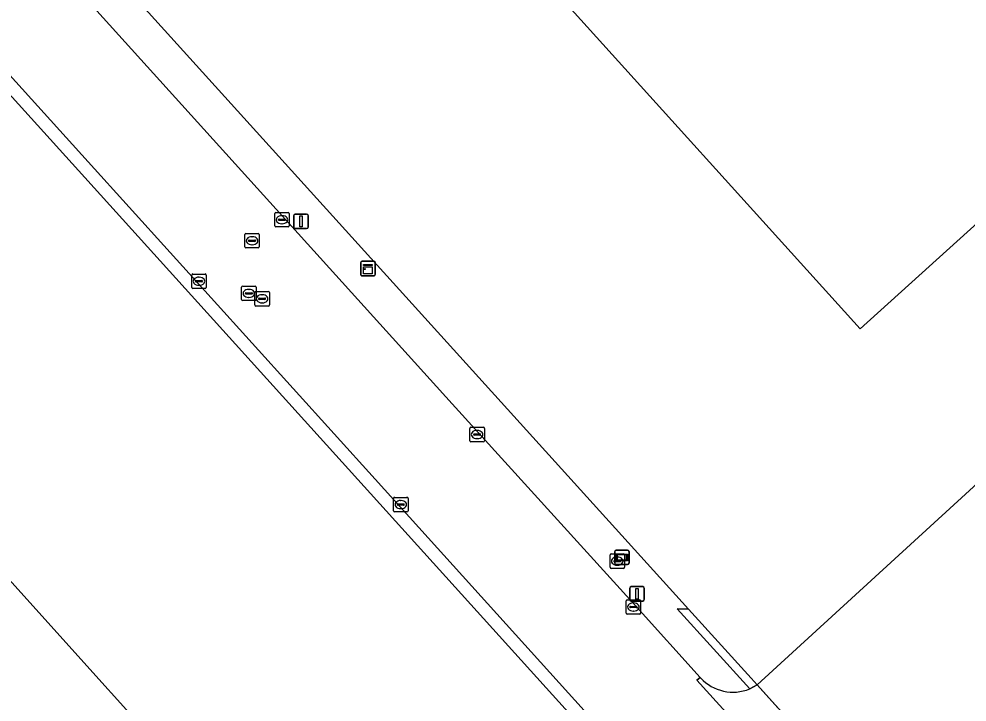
# Model space of a CAD drawing. Extents: x 156141 to 158132, y 385651 to 388333.
# Drawn here: x 156778.7 to 156844.2, y 387747.7 to 387794.9 of the extents above; entities that cross this region are included whole.
import ezdxf

# ---------------------------------------------------------------- set-up
doc = ezdxf.new("R2010")
doc.units = 0
for name, color, linetype in [('IMGEO_Brandkraan', 7, 'Continuous'), ('IMGEO_Erf', 7, 'Continuous'), ('IMGEO_Groenvoorziening', 7, 'Continuous'), ('IMGEO_Hek', 7, 'Continuous'), ('IMGEO_Kast', 7, 'Continuous'), ('IMGEO_Kolk', 7, 'Continuous'), ('IMGEO_Lichtmast', 7, 'Continuous'), ('IMGEO_Pand', 7, 'Continuous'), ('IMGEO_Rijbaan_lokaal_gesloten', 7, 'Continuous'), ('IMGEO_Rioolput', 7, 'Continuous'), ('IMGEO_Verklikker', 7, 'Continuous')]:
    doc.layers.add(name, color=color, linetype=linetype)

msp = doc.modelspace()

# ---------------------------------------------------------------- linework, layer by layer
at = {"layer": 'IMGEO_Brandkraan'}
for p, q in [((156819.556, 387757.009), (156819.556, 387757.861)), ((156819.631, 387757.935), (156820.483, 387757.935)), ((156820.044, 387757.715), (156820.069, 387757.715)), ((156820.557, 387757.861), (156820.557, 387757.009)), ((156819.815, 387757.429), (156819.815, 387757.441)), ((156820.253, 387757.392), (156819.855, 387757.392)), ((156819.858, 387757.478), (156820.256, 387757.478)), ((156820.067, 387757.155), (156820.042, 387757.155)), ((156820.299, 387757.441), (156820.299, 387757.429)), ((156820.483, 387756.935), (156819.631, 387756.935))]:
    msp.add_line(p, q, dxfattribs=at)
for points in [[(156819.556, 387757.009), (156819.556, 387757.861)], [(156819.631, 387757.935), (156820.483, 387757.935)], [(156820.557, 387757.861), (156820.557, 387757.009)], [(156820.483, 387756.935), (156819.631, 387756.935)]]:
    msp.add_lwpolyline(points, dxfattribs=at)
for centre, radius, start, end in [((156819.633, 387757.859), 0.0765, 91.55205, 178.44795), ((156819.633, 387757.859), 0.0765, 91.55205, 178.44795), ((156820.481, 387757.859), 0.0765, 1.55205, 88.44795), ((156820.481, 387757.859), 0.0765, 1.55205, 88.44795), ((156819.633, 387757.011), 0.0765, 181.55205, 268.44795), ((156819.633, 387757.011), 0.0765, 181.55205, 268.44795), ((156819.855, 387757.438), 0.0403, 85.87752, 175.75265), ((156819.852, 387757.428), 0.0366, 178.93798, 274.71019), ((156820.256, 387757.435), 0.043, 264.86636, 352.45326), ((156820.26, 387757.44), 0.0386, 1.73085, 96.63898), ((156820.481, 387757.011), 0.0765, 271.55205, 358.44795), ((156820.481, 387757.011), 0.0765, 271.55205, 358.44795)]:
    msp.add_arc(centre, radius, start, end, dxfattribs=at)
for centre, major_axis, ratio, start_param, end_param in [((156820.043, 387757.435), (-0.387, 0.002), 0.722429, 4.712389, 7.853982), ((156820.068, 387757.435), (-0.39, 0.002), 0.717154, 1.570796, 4.712389)]:
    msp.add_ellipse(centre, major_axis=major_axis, ratio=ratio, start_param=start_param, end_param=end_param, dxfattribs=at)
at = {"layer": 'IMGEO_Erf'}
for points in [[(156881.669, 387814.034), (156836.848, 387773.507), (156675.663, 387951.87), (156720.498, 387992.387)], [(156669.507, 387682.08), (156538.947, 387826.991), (156537.015, 387829.136), (156633.839, 387916.211), (156766.18, 387769.321), (156897.382, 387623.525), (156929.98, 387587.301), (156947.364, 387567.957), (156834.491, 387466.369), (156819.115, 387483.525), (156835.125, 387497.929)]]:
    msp.add_lwpolyline(points, close=True, dxfattribs=at)
for points in [[(156645.165, 387952.984), (156778.895, 387805.086), (156824.991, 387754.106), (156829.304, 387749.337), (156829.722, 387748.873), (156868.304, 387784.223), (156872.956, 387779.465), (156878.335, 387784.223)], [(156919.423, 387633.226), (156911.468, 387642.071), (156896.43, 387658.694), (156878.364, 387678.665), (156878.118, 387678.899), (156878, 387678.794), (156877.02, 387677.922), (156872.551, 387682.919), (156873.602, 387683.816), (156868.188, 387689.996), (156865.486, 387691.341), (156821.88, 387739.622), (156820.798, 387742.434), (156782.826, 387784.436), (156649.326, 387932.102)]]:
    msp.add_lwpolyline(points, dxfattribs=at)
at = {"layer": 'IMGEO_Groenvoorziening'}
for points in [[(156647.684, 387945.961), (156648.352, 387945.207), (156648.58, 387945.4), (156739.745, 387844.55), (156808.654, 387768.305), (156821.381, 387754.269), (156825.782, 387749.394), (156825.822, 387749.349)], [(156803.338, 387763.094), (156783.496, 387785.044), (156698.289, 387879.306), (156655.967, 387926.056), (156650.906, 387931.654), (156648.015, 387934.84), (156646.93, 387936.048), (156644.345, 387933.719), (156639.895, 387938.658), (156642.484, 387940.99), (156642.736, 387941.217)], [(156495.288, 387798.032), (156497.516, 387795.46), (156498.875, 387796.552), (156498.256, 387797.302), (156496.434, 387799.756), (156494.885, 387802.348), (156493.58, 387805.062), (156492.828, 387807.989), (156492.714, 387811.016), (156493.241, 387813.991), (156494.315, 387816.807), (156496.092, 387819.262), (156498.141, 387821.475), (156500.322, 387823.545), (156622.58, 387939.493), (156649.326, 387932.102), (156782.826, 387784.436), (156820.798, 387742.434), (156821.88, 387739.622), (156865.486, 387691.341), (156868.188, 387689.996), (156873.602, 387683.816), (156873.63, 387683.84)], [(156829.21, 387748.599), (156824.193, 387754.142), (156824.991, 387754.106), (156778.895, 387805.086)], [(156873.705, 387685.26), (156872.8, 387686.255), (156870.786, 387688.471), (156868.773, 387690.708), (156866.957, 387691.606), (156834.268, 387727.754), (156822.108, 387741.201), (156821.428, 387743.058), (156803.338, 387763.094)]]:
    msp.add_lwpolyline(points, dxfattribs=at)
msp.add_lwpolyline([(156824.991, 387754.106), (156824.193, 387754.142), (156829.21, 387748.599), (156829.722, 387748.873), (156829.304, 387749.337)], close=True, dxfattribs=at)
msp.add_arc((156828.067, 387751.462), 3.083, 223.272, 291.76351, dxfattribs=at)
at = {"layer": 'IMGEO_Hek'}
for points in [[(156824.991, 387754.106), (156778.895, 387805.086), (156645.165, 387952.984), (156722.697, 388026.433)], [(156649.326, 387932.102), (156782.826, 387784.436), (156820.798, 387742.434)], [(156829.722, 387748.873), (156868.304, 387784.223), (156870.235, 387782.248)], [(156829.722, 387748.873), (156829.304, 387749.337), (156824.991, 387754.106)], [(156846.823, 387729.924), (156829.722, 387748.873)]]:
    msp.add_lwpolyline(points, dxfattribs=at)
at = {"layer": 'IMGEO_Kast'}
for p, q in [((156802.328, 387777.24), (156802.328, 387778.081)), ((156802.328, 387778.081), (156802.328, 387777.24)), ((156802.403, 387778.165), (156803.244, 387778.165)), ((156803.244, 387778.165), (156802.403, 387778.165)), ((156803.328, 387778.09), (156803.328, 387777.249)), ((156803.328, 387777.249), (156803.328, 387778.09)), ((156803.253, 387777.165), (156802.412, 387777.165)), ((156802.412, 387777.165), (156803.253, 387777.165))]:
    msp.add_line(p, q, dxfattribs=at)
for points in [[(156802.523, 387777.955), (156803.123, 387777.955), (156803.123, 387777.87), (156802.523, 387777.87), (156802.523, 387777.955)], [(156802.523, 387777.78), (156803.123, 387777.78), (156803.123, 387777.291), (156802.523, 387777.291), (156802.523, 387777.78)]]:
    msp.add_lwpolyline(points, dxfattribs=at)
msp.add_circle((156802.607, 387777.629), 0.0377, dxfattribs=at)
for centre, start, end in [((156802.406, 387778.087), 92.4484, 184.28452), ((156802.406, 387778.087), 92.4484, 184.28452), ((156803.25, 387778.087), 2.4484, 94.28452), ((156803.25, 387778.087), 2.4484, 94.28452), ((156802.406, 387777.243), 182.4484, 274.28452), ((156802.406, 387777.243), 182.4484, 274.28452), ((156803.25, 387777.243), 272.4484, 4.28452), ((156803.25, 387777.243), 272.4484, 4.28452)]:
    msp.add_arc(centre, 0.0779, start, end, dxfattribs=at)
at = {"layer": 'IMGEO_Kolk'}
for p, q in [((156796.39, 387780.614), (156796.39, 387781.466)), ((156796.465, 387781.54), (156797.317, 387781.54)), ((156796.878, 387781.32), (156796.903, 387781.32)), ((156797.391, 387781.466), (156797.391, 387780.614)), ((156796.649, 387781.034), (156796.649, 387781.046)), ((156797.087, 387780.997), (156796.689, 387780.997)), ((156796.692, 387781.083), (156797.09, 387781.083)), ((156796.901, 387780.76), (156796.876, 387780.76)), ((156797.133, 387781.046), (156797.133, 387781.034)), ((156797.317, 387780.54), (156796.465, 387780.54)), ((156790.73, 387777.287), (156791.582, 387777.287)), ((156790.655, 387776.361), (156790.655, 387777.213)), ((156790.914, 387776.781), (156790.914, 387776.793)), ((156791.352, 387776.744), (156790.954, 387776.744)), ((156790.957, 387776.83), (156791.355, 387776.83)), ((156791.143, 387777.067), (156791.168, 387777.067)), ((156791.398, 387776.793), (156791.398, 387776.781)), ((156791.656, 387777.213), (156791.656, 387776.361)), ((156791.582, 387776.287), (156790.73, 387776.287)), ((156791.166, 387776.507), (156791.141, 387776.507)), ((156809.873, 387765.764), (156809.873, 387766.616)), ((156809.948, 387766.69), (156810.8, 387766.69)), ((156810.132, 387766.184), (156810.132, 387766.196)), ((156810.175, 387766.233), (156810.573, 387766.233)), ((156810.361, 387766.47), (156810.386, 387766.47)), ((156810.616, 387766.196), (156810.616, 387766.184)), ((156810.874, 387766.616), (156810.874, 387765.764)), ((156810.8, 387765.69), (156809.948, 387765.69)), ((156810.57, 387766.147), (156810.172, 387766.147)), ((156810.384, 387765.91), (156810.359, 387765.91)), ((156804.6, 387760.921), (156804.6, 387761.773)), ((156804.675, 387761.847), (156805.527, 387761.847)), ((156805.088, 387761.627), (156805.113, 387761.627)), ((156805.601, 387761.773), (156805.601, 387760.921)), ((156804.859, 387761.341), (156804.859, 387761.353)), ((156805.297, 387761.304), (156804.899, 387761.304)), ((156804.902, 387761.39), (156805.3, 387761.39)), ((156805.111, 387761.067), (156805.086, 387761.067)), ((156805.343, 387761.353), (156805.343, 387761.341)), ((156805.527, 387760.847), (156804.675, 387760.847)), ((156820.673, 387753.838), (156820.673, 387754.69)), ((156820.748, 387754.764), (156821.6, 387754.764)), ((156821.161, 387754.544), (156821.186, 387754.544)), ((156821.674, 387754.69), (156821.674, 387753.838)), ((156821.6, 387753.764), (156820.748, 387753.764)), ((156820.932, 387754.258), (156820.932, 387754.27)), ((156821.37, 387754.221), (156820.972, 387754.221)), ((156820.975, 387754.307), (156821.373, 387754.307)), ((156821.184, 387753.984), (156821.159, 387753.984)), ((156821.416, 387754.27), (156821.416, 387754.258))]:
    msp.add_line(p, q, dxfattribs=at)
for points in [[(156796.39, 387780.614), (156796.39, 387781.466)], [(156796.465, 387781.54), (156797.317, 387781.54)], [(156797.391, 387781.466), (156797.391, 387780.614)], [(156797.317, 387780.54), (156796.465, 387780.54)], [(156790.73, 387777.287), (156791.582, 387777.287)], [(156790.655, 387776.361), (156790.655, 387777.213)], [(156791.656, 387777.213), (156791.656, 387776.361)], [(156791.582, 387776.287), (156790.73, 387776.287)], [(156809.873, 387765.764), (156809.873, 387766.616)], [(156809.948, 387766.69), (156810.8, 387766.69)], [(156810.874, 387766.616), (156810.874, 387765.764)], [(156810.8, 387765.69), (156809.948, 387765.69)], [(156804.6, 387760.921), (156804.6, 387761.773)], [(156804.675, 387761.847), (156805.527, 387761.847)], [(156805.601, 387761.773), (156805.601, 387760.921)], [(156805.527, 387760.847), (156804.675, 387760.847)], [(156820.673, 387753.838), (156820.673, 387754.69)], [(156820.748, 387754.764), (156821.6, 387754.764)], [(156821.674, 387754.69), (156821.674, 387753.838)], [(156821.6, 387753.764), (156820.748, 387753.764)]]:
    msp.add_lwpolyline(points, dxfattribs=at)
for centre, radius, start, end in [((156796.467, 387781.464), 0.0765, 91.55205, 178.44795), ((156796.467, 387781.464), 0.0765, 91.55205, 178.44795), ((156797.315, 387781.464), 0.0765, 1.55205, 88.44795), ((156797.315, 387781.464), 0.0765, 1.55205, 88.44795), ((156796.467, 387780.616), 0.0765, 181.55205, 268.44795), ((156796.467, 387780.616), 0.0765, 181.55205, 268.44795), ((156796.689, 387781.043), 0.0403, 85.87752, 175.75265), ((156796.686, 387781.033), 0.0366, 178.93798, 274.71019), ((156797.09, 387781.04), 0.043, 264.86636, 352.45326), ((156797.094, 387781.045), 0.0386, 1.73085, 96.63898), ((156797.315, 387780.616), 0.0765, 271.55205, 358.44795), ((156797.315, 387780.616), 0.0765, 271.55205, 358.44795), ((156790.732, 387777.211), 0.0765, 91.55205, 178.44795), ((156790.732, 387777.211), 0.0765, 91.55205, 178.44795), ((156791.58, 387777.211), 0.0765, 1.55205, 88.44795), ((156791.58, 387777.211), 0.0765, 1.55205, 88.44795), ((156790.954, 387776.79), 0.0403, 85.87752, 175.75265), ((156790.951, 387776.78), 0.0366, 178.93798, 274.71019), ((156791.355, 387776.787), 0.043, 264.86636, 352.45326), ((156791.359, 387776.792), 0.0386, 1.73085, 96.63898), ((156790.732, 387776.363), 0.0765, 181.55205, 268.44795), ((156790.732, 387776.363), 0.0765, 181.55205, 268.44795), ((156791.58, 387776.363), 0.0765, 271.55205, 358.44795), ((156791.58, 387776.363), 0.0765, 271.55205, 358.44795), ((156809.95, 387766.614), 0.0765, 91.55205, 178.44795), ((156809.95, 387766.614), 0.0765, 91.55205, 178.44795), ((156810.172, 387766.193), 0.0403, 85.87752, 175.75265), ((156810.169, 387766.183), 0.0366, 178.93798, 274.71019), ((156810.573, 387766.19), 0.043, 264.86636, 352.45326), ((156810.577, 387766.195), 0.0386, 1.73085, 96.63898), ((156810.798, 387766.614), 0.0765, 1.55205, 88.44795), ((156810.798, 387766.614), 0.0765, 1.55205, 88.44795), ((156809.95, 387765.766), 0.0765, 181.55205, 268.44795), ((156809.95, 387765.766), 0.0765, 181.55205, 268.44795), ((156810.798, 387765.766), 0.0765, 271.55205, 358.44795), ((156810.798, 387765.766), 0.0765, 271.55205, 358.44795), ((156804.677, 387761.771), 0.0765, 91.55205, 178.44795), ((156804.677, 387761.771), 0.0765, 91.55205, 178.44795), ((156805.525, 387761.771), 0.0765, 1.55205, 88.44795), ((156805.525, 387761.771), 0.0765, 1.55205, 88.44795), ((156804.677, 387760.923), 0.0765, 181.55205, 268.44795), ((156804.677, 387760.923), 0.0765, 181.55205, 268.44795), ((156804.899, 387761.35), 0.0403, 85.87752, 175.75265), ((156804.896, 387761.34), 0.0366, 178.93798, 274.71019), ((156805.3, 387761.347), 0.043, 264.86636, 352.45326), ((156805.304, 387761.352), 0.0386, 1.73085, 96.63898), ((156805.525, 387760.923), 0.0765, 271.55205, 358.44795), ((156805.525, 387760.923), 0.0765, 271.55205, 358.44795), ((156820.75, 387754.688), 0.0765, 91.55205, 178.44795), ((156820.75, 387754.688), 0.0765, 91.55205, 178.44795), ((156821.598, 387754.688), 0.0765, 1.55205, 88.44795), ((156821.598, 387754.688), 0.0765, 1.55205, 88.44795), ((156820.75, 387753.84), 0.0765, 181.55205, 268.44795), ((156820.75, 387753.84), 0.0765, 181.55205, 268.44795), ((156820.972, 387754.267), 0.0403, 85.87752, 175.75265), ((156820.969, 387754.257), 0.0366, 178.93798, 274.71019), ((156821.373, 387754.264), 0.043, 264.86636, 352.45326), ((156821.377, 387754.269), 0.0386, 1.73085, 96.63898), ((156821.598, 387753.84), 0.0765, 271.55205, 358.44795), ((156821.598, 387753.84), 0.0765, 271.55205, 358.44795)]:
    msp.add_arc(centre, radius, start, end, dxfattribs=at)
for centre, major_axis, ratio, start_param, end_param in [((156796.877, 387781.04), (-0.387, 0.002), 0.722429, 4.712389, 7.853982), ((156796.902, 387781.04), (-0.39, 0.002), 0.717154, 1.570796, 4.712389), ((156791.142, 387776.787), (-0.387, 0.002), 0.722429, 4.712389, 7.853982), ((156791.167, 387776.787), (-0.39, 0.002), 0.717154, 1.570796, 4.712389), ((156810.36, 387766.19), (-0.387, 0.002), 0.722429, 4.712389, 7.853982), ((156810.385, 387766.19), (-0.39, 0.002), 0.717154, 1.570796, 4.712389), ((156805.087, 387761.347), (-0.387, 0.002), 0.722429, 4.712389, 7.853982), ((156805.112, 387761.347), (-0.39, 0.002), 0.717154, 1.570796, 4.712389), ((156821.16, 387754.264), (-0.387, 0.002), 0.722429, 4.712389, 7.853982), ((156821.185, 387754.264), (-0.39, 0.002), 0.717154, 1.570796, 4.712389)]:
    msp.add_ellipse(centre, major_axis=major_axis, ratio=ratio, start_param=start_param, end_param=end_param, dxfattribs=at)
at = {"layer": 'IMGEO_Lichtmast'}
for p, q in [((156797.703, 387780.527), (156797.703, 387781.327)), ((156797.703, 387781.327), (156797.703, 387780.527)), ((156797.803, 387781.427), (156798.593, 387781.427)), ((156798.593, 387781.427), (156797.803, 387781.427)), ((156798.693, 387781.327), (156798.693, 387780.527)), ((156798.693, 387780.527), (156798.693, 387781.327)), ((156798.593, 387780.427), (156797.803, 387780.427)), ((156797.803, 387780.427), (156798.593, 387780.427)), ((156821.027, 387755.677), (156821.817, 387755.677)), ((156821.817, 387755.677), (156821.027, 387755.677)), ((156820.927, 387754.777), (156820.927, 387755.577)), ((156820.927, 387755.577), (156820.927, 387754.777)), ((156821.917, 387755.577), (156821.917, 387754.777)), ((156821.917, 387754.777), (156821.917, 387755.577)), ((156821.817, 387754.677), (156821.027, 387754.677)), ((156821.027, 387754.677), (156821.817, 387754.677))]:
    msp.add_line(p, q, dxfattribs=at)
for points in [[(156798.123, 387781.302), (156798.273, 387781.302), (156798.273, 387780.552), (156798.123, 387780.552), (156798.123, 387781.302)], [(156821.347, 387755.552), (156821.497, 387755.552), (156821.497, 387754.802), (156821.347, 387754.802), (156821.347, 387755.552)]]:
    msp.add_lwpolyline(points, dxfattribs=at)
for centre, start, end in [((156797.803, 387781.327), 90, 180), ((156797.803, 387781.327), 90, 180), ((156798.593, 387781.327), 0, 90), ((156798.593, 387781.327), 360, 90), ((156797.803, 387780.527), 180, 270), ((156797.803, 387780.527), 180, 270), ((156798.593, 387780.527), 270, 0), ((156798.593, 387780.527), 270, 0), ((156821.027, 387755.577), 90, 180), ((156821.027, 387755.577), 90, 180), ((156821.817, 387755.577), 0, 90), ((156821.817, 387755.577), 360, 90), ((156821.027, 387754.777), 180, 270), ((156821.027, 387754.777), 180, 270), ((156821.817, 387754.777), 270, 0), ((156821.817, 387754.777), 270, 0)]:
    msp.add_arc(centre, 0.1, start, end, dxfattribs=at)
at = {"layer": 'IMGEO_Pand'}
for points in [[(156881.669, 387814.034), (156720.498, 387992.387), (156675.663, 387951.87), (156836.848, 387773.507)], [(156766.18, 387769.321), (156633.839, 387916.211), (156537.015, 387829.136), (156538.947, 387826.991), (156669.507, 387682.08), (156835.125, 387497.929), (156819.115, 387483.525), (156834.491, 387466.369), (156947.364, 387567.957), (156929.98, 387587.301), (156897.382, 387623.525)]]:
    msp.add_lwpolyline(points, close=True, dxfattribs=at)
at = {"layer": 'IMGEO_Rijbaan_lokaal_gesloten'}
for points in [[(156655.967, 387926.056), (156698.289, 387879.306), (156783.496, 387785.044), (156803.338, 387763.094), (156821.428, 387743.058), (156822.108, 387741.201), (156834.268, 387727.754), (156866.957, 387691.606), (156868.773, 387690.708), (156870.786, 387688.471), (156872.8, 387686.255), (156873.705, 387685.26), (156877.781, 387680.737), (156879.481, 387678.846), (156879.508, 387678.816), (156880.175, 387678.093), (156887.408, 387670.091), (156891.136, 387665.968), (156922.531, 387631.246)], [(156951.883, 387610.008), (156938.709, 387624.566), (156937.156, 387626.245), (156936.961, 387626.04), (156932.395, 387631.097), (156927.003, 387637.043), (156927.239, 387637.26), (156926.563, 387638.018), (156850.92, 387721.633), (156846.886, 387726.042), (156846.681, 387725.852), (156833.362, 387740.578), (156825.564, 387749.197), (156825.782, 387749.394), (156821.381, 387754.269), (156808.654, 387768.305), (156739.745, 387844.55)], [(156872.255, 387778.845), (156872.956, 387779.465), (156868.304, 387784.223), (156829.722, 387748.873), (156837.168, 387740.622), (156839.31, 387742.587)], [(156825.822, 387749.349), (156825.782, 387749.394), (156825.564, 387749.197), (156833.362, 387740.578), (156846.681, 387725.852), (156846.886, 387726.042)], [(156839.293, 387738.268), (156838.805, 387737.802), (156836.676, 387740.096), (156837.168, 387740.622), (156829.722, 387748.873), (156829.21, 387748.599)]]:
    msp.add_lwpolyline(points, dxfattribs=at)
msp.add_arc((156828.067, 387751.462), 3.083, 223.272, 291.76351, dxfattribs=at)
at = {"layer": 'IMGEO_Rioolput'}
for p, q in [((156794.321, 387779.161), (156794.321, 387780.013)), ((156794.396, 387780.087), (156795.248, 387780.087)), ((156795.322, 387780.013), (156795.322, 387779.161)), ((156794.58, 387779.581), (156794.58, 387779.593)), ((156795.018, 387779.544), (156794.62, 387779.544)), ((156794.623, 387779.63), (156795.021, 387779.63)), ((156794.832, 387779.307), (156794.807, 387779.307)), ((156794.809, 387779.867), (156794.834, 387779.867)), ((156795.064, 387779.593), (156795.064, 387779.581)), ((156795.248, 387779.087), (156794.396, 387779.087)), ((156794.099, 387775.52), (156794.099, 387776.372)), ((156794.174, 387776.446), (156795.026, 387776.446)), ((156794.401, 387775.989), (156794.799, 387775.989)), ((156794.587, 387776.226), (156794.612, 387776.226)), ((156795.015, 387775.146), (156795.015, 387775.998)), ((156795.09, 387776.072), (156795.942, 387776.072)), ((156795.1, 387776.372), (156795.1, 387775.52)), ((156796.016, 387775.998), (156796.016, 387775.146)), ((156795.026, 387775.446), (156794.174, 387775.446)), ((156794.358, 387775.94), (156794.358, 387775.952)), ((156794.796, 387775.903), (156794.398, 387775.903)), ((156794.61, 387775.666), (156794.585, 387775.666)), ((156794.842, 387775.952), (156794.842, 387775.94)), ((156795.274, 387775.566), (156795.274, 387775.578)), ((156795.712, 387775.529), (156795.314, 387775.529)), ((156795.317, 387775.615), (156795.715, 387775.615)), ((156795.503, 387775.852), (156795.528, 387775.852)), ((156795.758, 387775.578), (156795.758, 387775.566)), ((156795.942, 387775.072), (156795.09, 387775.072)), ((156795.526, 387775.292), (156795.501, 387775.292))]:
    msp.add_line(p, q, dxfattribs=at)
for points in [[(156794.321, 387779.161), (156794.321, 387780.013)], [(156794.396, 387780.087), (156795.248, 387780.087)], [(156795.322, 387780.013), (156795.322, 387779.161)], [(156795.248, 387779.087), (156794.396, 387779.087)], [(156794.099, 387775.52), (156794.099, 387776.372)], [(156794.174, 387776.446), (156795.026, 387776.446)], [(156795.015, 387775.146), (156795.015, 387775.998)], [(156795.09, 387776.072), (156795.942, 387776.072)], [(156795.1, 387776.372), (156795.1, 387775.52)], [(156796.016, 387775.998), (156796.016, 387775.146)], [(156795.026, 387775.446), (156794.174, 387775.446)], [(156795.942, 387775.072), (156795.09, 387775.072)]]:
    msp.add_lwpolyline(points, dxfattribs=at)
for centre, radius, start, end in [((156794.398, 387780.011), 0.0765, 91.55205, 178.44795), ((156794.398, 387780.011), 0.0765, 91.55205, 178.44795), ((156795.246, 387780.011), 0.0765, 1.55205, 88.44795), ((156795.246, 387780.011), 0.0765, 1.55205, 88.44795), ((156794.62, 387779.59), 0.0403, 85.87752, 175.75265), ((156794.617, 387779.58), 0.0366, 178.93798, 274.71019), ((156795.021, 387779.587), 0.043, 264.86636, 352.45326), ((156795.025, 387779.592), 0.0386, 1.73085, 96.63898), ((156794.398, 387779.163), 0.0765, 181.55205, 268.44795), ((156794.398, 387779.163), 0.0765, 181.55205, 268.44795), ((156795.246, 387779.163), 0.0765, 271.55205, 358.44795), ((156795.246, 387779.163), 0.0765, 271.55205, 358.44795), ((156794.176, 387776.37), 0.0765, 91.55205, 178.44795), ((156794.176, 387776.37), 0.0765, 91.55205, 178.44795), ((156794.398, 387775.949), 0.0403, 85.87752, 175.75265), ((156794.803, 387775.951), 0.0386, 1.73085, 96.63898), ((156795.092, 387775.996), 0.0765, 91.55205, 178.44795), ((156795.092, 387775.996), 0.0765, 91.55205, 178.44795), ((156795.024, 387776.37), 0.0765, 1.55205, 88.44795), ((156795.024, 387776.37), 0.0765, 1.55205, 88.44795), ((156795.94, 387775.996), 0.0765, 1.55205, 88.44795), ((156795.94, 387775.996), 0.0765, 1.55205, 88.44795), ((156794.176, 387775.522), 0.0765, 181.55205, 268.44795), ((156794.176, 387775.522), 0.0765, 181.55205, 268.44795), ((156794.395, 387775.939), 0.0366, 178.93798, 274.71019), ((156794.799, 387775.946), 0.043, 264.86636, 352.45326), ((156795.024, 387775.522), 0.0765, 271.55205, 358.44795), ((156795.024, 387775.522), 0.0765, 271.55205, 358.44795), ((156795.314, 387775.575), 0.0403, 85.87752, 175.75265), ((156795.311, 387775.565), 0.0366, 178.93798, 274.71019), ((156795.715, 387775.572), 0.043, 264.86636, 352.45326), ((156795.719, 387775.577), 0.0386, 1.73085, 96.63898), ((156795.092, 387775.148), 0.0765, 181.55205, 268.44795), ((156795.092, 387775.148), 0.0765, 181.55205, 268.44795), ((156795.94, 387775.148), 0.0765, 271.55205, 358.44795), ((156795.94, 387775.148), 0.0765, 271.55205, 358.44795)]:
    msp.add_arc(centre, radius, start, end, dxfattribs=at)
for centre, major_axis, ratio, start_param, end_param in [((156794.808, 387779.587), (-0.387, 0.002), 0.722429, 4.712389, 7.853982), ((156794.833, 387779.587), (-0.39, 0.002), 0.717154, 1.570796, 4.712389), ((156794.586, 387775.946), (-0.387, 0.002), 0.722429, 4.712389, 7.853982), ((156794.611, 387775.946), (-0.39, 0.002), 0.717154, 1.570796, 4.712389), ((156795.502, 387775.572), (-0.387, 0.002), 0.722429, 4.712389, 7.853982), ((156795.527, 387775.572), (-0.39, 0.002), 0.717154, 1.570796, 4.712389)]:
    msp.add_ellipse(centre, major_axis=major_axis, ratio=ratio, start_param=start_param, end_param=end_param, dxfattribs=at)
at = {"layer": 'IMGEO_Verklikker'}
for p, q in [((156819.883, 387757.296), (156819.883, 387758.096)), ((156819.883, 387758.096), (156819.883, 387757.296)), ((156819.983, 387758.196), (156820.773, 387758.196)), ((156820.773, 387758.196), (156819.983, 387758.196)), ((156820.873, 387758.096), (156820.873, 387757.296)), ((156820.873, 387757.296), (156820.873, 387758.096)), ((156820.773, 387757.196), (156819.983, 387757.196)), ((156819.983, 387757.196), (156820.773, 387757.196))]:
    msp.add_line(p, q, dxfattribs=at)
for points in [[(156819.984, 387757.928), (156820.772, 387757.928), (156820.772, 387757.464), (156819.984, 387757.464), (156819.984, 387757.928)], [(156820.049, 387757.863), (156820.049, 387757.529), (156820.707, 387757.529), (156820.707, 387757.863), (156820.049, 387757.863)]]:
    msp.add_lwpolyline(points, dxfattribs=at)
for centre, start, end in [((156819.983, 387758.096), 90, 180), ((156819.983, 387758.096), 90, 180), ((156820.773, 387758.096), 0, 90), ((156820.773, 387758.096), 360, 90), ((156819.983, 387757.296), 180, 270), ((156819.983, 387757.296), 180, 270), ((156820.773, 387757.296), 270, 0), ((156820.773, 387757.296), 270, 0)]:
    msp.add_arc(centre, 0.1, start, end, dxfattribs=at)

doc.saveas('drawing.dxf')
